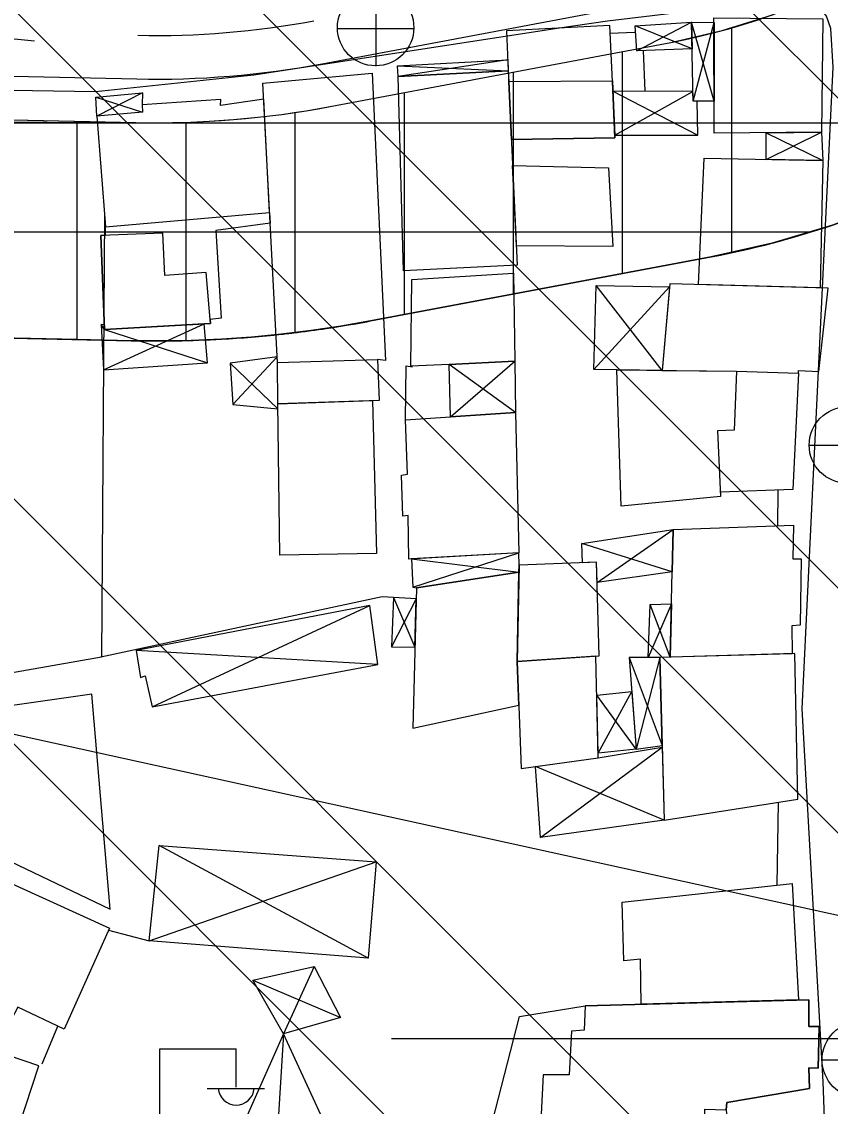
# Model space of a CAD drawing. Extents: x 417995 to 421451, y 4454518 to 4458015.
# Drawn here: x 420498.5 to 420572.7, y 4457250.7 to 4457350.1 of the extents above; entities that cross this region are included whole.
import ezdxf

# ---------------------------------------------------------------- set-up
doc = ezdxf.new("R2010")
doc.units = 0
for name, color, linetype in [('ADAKENARI', 7, 'Continuous'), ('B_Betonzemin', 7, 'Continuous'), ('B_Kapi', 7, 'Continuous'), ('B_Mesken', 7, 'Continuous'), ('B_Sundurma', 7, 'Continuous'), ('B_Teras', 7, 'Continuous'), ('B_Ticari', 7, 'Continuous'), ('KALDIRIM', 7, 'Continuous'), ('KALDIRIM_FAT', 7, 'Continuous'), ('PL_K_TALI_IS_MRK', 7, 'Continuous'), ('PL_KON_MEV_250', 7, 'Continuous'), ('S_Elektrik_Diregi', 7, 'Continuous'), ('S_Rogar_Kapagi', 7, 'Continuous'), ('S_Rogar_Kapagi_Buski', 7, 'Continuous'), ('Sinir_Duvar_tek_tarafa_ait', 7, 'Continuous'), ('SN_TASKIN', 7, 'Continuous'), ('SN_TR_SIVILASMA', 7, 'Continuous'), ('SN_TR_TASKIN', 7, 'Continuous'), ('TR_ORTAYOGUNKONUT', 7, 'Continuous'), ('TR_TALIISMERK', 7, 'Continuous'), ('Yol_Kaldirim_kenari_bordurtasi', 7, 'Continuous'), ('Yol_Sose', 7, 'Continuous')]:
    doc.layers.add(name, color=color, linetype=linetype)

msp = doc.modelspace()

# ---------------------------------------------------------------- linework, layer by layer
at = {"layer": 'ADAKENARI'}
for p, q in [((420526.819, 4457342.333), (420558.03, 4457348.214)), ((420484.866, 4457341.394), (420509.018, 4457340.866)), ((420530.523, 4457322.679), (420561.734, 4457328.56)), ((420483.625, 4457321.416), (420508.582, 4457320.871))]:
    msp.add_line(p, q, dxfattribs=at)
for centre, radius, start, end in [((420546.55, 4457409.142), 62, 280.67094, 320.83361), ((420546.55, 4457409.142), 82, 280.67094, 320.83361), ((420510.895, 4457426.846), 86, 268.74964, 280.67094), ((420510.895, 4457426.846), 106, 268.74964, 280.67094)]:
    msp.add_arc(centre, radius, start, end, dxfattribs=at)
at = {"layer": 'B_Betonzemin'}
msp.add_lwpolyline([(420500.441, 4457254.58), (420501.848, 4457258.047)], dxfattribs=at)
at = {"layer": 'B_Kapi'}
for points in [[(420567.861, 4457307.184), (420567.816, 4457303.912)], [(420567.872, 4457278.575), (420567.769, 4457270.977)]]:
    msp.add_lwpolyline(points, dxfattribs=at)
at = {"layer": 'B_Mesken'}
for points in [[(420562.023, 4457339.892), (420561.996, 4457350.466), (420571.969, 4457350.374), (420571.835, 4457339.971)], [(420552.696, 4457344.629), (420552.462, 4457349.777), (420542.982, 4457349.263), (420543.136, 4457345.609), (420543.182, 4457344.618), (420543.43, 4457339.324), (420552.917, 4457339.453)], [(420521.995, 4457318.872), (420520.649, 4457344.486), (420530.671, 4457345.381), (420531.889, 4457319.071), (420531.16, 4457319.16), (420531.296, 4457315.396), (420522.012, 4457315.071)], [(420533.045, 4457345.075), (420543.136, 4457345.609), (420543.969, 4457327.796), (420533.539, 4457327.286)], [(420520.726, 4457343.016), (420516.783, 4457342.444), (420516.798, 4457342.972), (420509.597, 4457342.506), (420509.616, 4457341.814), (420505.435, 4457341.461), (420506.235, 4457331.306), (420521.272, 4457332.634)], [(420571.973, 4457337.382), (420571.736, 4457325.715), (420560.564, 4457326.025), (420561.085, 4457337.611)], [(420543.542, 4457336.935), (420552.339, 4457336.716), (420552.721, 4457329.52), (420543.887, 4457329.555)], [(420521.324, 4457331.646), (420516.346, 4457330.988), (420516.839, 4457322.923), (420515.834, 4457322.817), (420515.866, 4457322.448), (420506.147, 4457321.912), (420505.802, 4457330.512), (420506.244, 4457330.53), (420506.235, 4457331.306), (420521.272, 4457332.634)], [(420543.622, 4457327.052), (420543.745, 4457318.983), (420537.729, 4457318.704), (420534.206, 4457318.544), (420534.301, 4457326.496)], [(420557.958, 4457326.097), (420557.26, 4457318.156), (420564.049, 4457318.075), (420569.729, 4457317.911), (420569.743, 4457318.151), (420571.59, 4457318.049), (420572.465, 4457325.695)], [(420564.049, 4457318.075), (420569.729, 4457317.911), (420569.234, 4457307.232), (420562.579, 4457307.002), (420562.598, 4457306.601), (420553.486, 4457305.694), (420553.09, 4457318.206), (420564.049, 4457318.075)], [(420530.706, 4457315.376), (420531.06, 4457301.364), (420522.211, 4457301.219), (420522.012, 4457315.071)], [(420543.805, 4457314.288), (420544.117, 4457301.435), (420534.037, 4457300.855), (420533.953, 4457304.853), (420533.471, 4457304.789), (420533.364, 4457308.554), (420533.907, 4457308.64), (420533.73, 4457313.62)], [(420569.294, 4457303.963), (420569.235, 4457300.89), (420569.977, 4457300.864), (420569.897, 4457294.784), (420569.143, 4457294.734), (420569.168, 4457292.181), (420557.99, 4457291.864), (420558.257, 4457303.58)], [(420544.114, 4457299.665), (420534.737, 4457298.217), (420534.399, 4457285.354), (420544.11, 4457287.455), (420543.969, 4457291.481)], [(420551.239, 4457300.576), (420544.126, 4457300.301), (420543.969, 4457291.481), (420551.464, 4457291.983)], [(420543.969, 4457291.481), (420544.313, 4457281.672), (420551.394, 4457282.642), (420551.159, 4457291.963)], [(420569.41, 4457292.188), (420557.021, 4457291.836), (420557.444, 4457276.938), (420569.691, 4457278.86)], [(420495.224, 4457272.176), (420506.582, 4457267.027), (420502.445, 4457257.763), (420498.191, 4457259.782), (420497.629, 4457258.698), (420490.808, 4457261.885), (420492.934, 4457266.359), (420491.818, 4457266.926), (420493.242, 4457269.942), (420494.318, 4457269.466)], [(420555.314, 4457260.056), (420555.251, 4457264.175), (420553.735, 4457264.048), (420553.576, 4457269.404), (420569.161, 4457271.131), (420569.738, 4457260.445)], [(420544.17, 4457258.941), (420550.203, 4457259.919), (420570.686, 4457260.47), (420570.674, 4457258.017), (420571.628, 4457258.01), (420571.542, 4457254.195), (420570.677, 4457254.226), (420570.754, 4457252.319), (420563.171, 4457251.039), (420563.119, 4457250.391), (420563.268, 4457248.563), (420561.146, 4457247.968), (420556.515, 4457247.067), (420546.033, 4457247.58), (420541.436, 4457248.237)]]:
    msp.add_lwpolyline(points, close=True, dxfattribs=at)
at = {"layer": 'B_Sundurma'}
for p, q in [((420559.987, 4457347.632), (420554.765, 4457349.735)), ((420554.935, 4457347.454), (420559.942, 4457350.057)), ((420562.016, 4457342.827), (420559.942, 4457350.057)), ((420560.076, 4457342.842), (420561.997, 4457350.04)), ((420543.094, 4457346.608), (420533.045, 4457345.075)), ((420532.992, 4457346.073), (420543.136, 4457345.609)), ((420509.614, 4457343.593), (420505.435, 4457341.461)), ((420552.734, 4457343.742), (420560.523, 4457339.721)), ((420552.906, 4457339.71), (420560.06, 4457343.725)), ((420505.334, 4457343.183), (420509.616, 4457341.814)), ((420566.769, 4457337.491), (420571.835, 4457339.971)), ((420566.785, 4457339.93), (420571.973, 4457337.382)), ((420550.975, 4457318.246), (420557.933, 4457325.816)), ((420557.26, 4457318.156), (420551.192, 4457325.939)), ((420506.147, 4457321.912), (420505.828, 4457322.355)), ((420506.05, 4457318.204), (420515.285, 4457322.416)), ((420506.147, 4457321.912), (420515.574, 4457318.852)), ((420517.653, 4457318.816), (420522.018, 4457314.634)), ((420521.968, 4457319.383), (420517.901, 4457315.029)), ((420543.805, 4457314.288), (420537.729, 4457318.704)), ((420537.842, 4457313.892), (420543.745, 4457318.983)), ((420551.288, 4457298.705), (420558.257, 4457303.58)), ((420558.168, 4457299.682), (420549.893, 4457302.271)), ((420534.269, 4457300.869), (420544.114, 4457299.665)), ((420534.404, 4457298.287), (420544.117, 4457301.435)), ((420534.711, 4457297.213), (420532.445, 4457292.806)), ((420532.621, 4457297.32), (420534.594, 4457292.774)), ((420558.102, 4457296.767), (420555.978, 4457291.838)), ((420557.99, 4457291.864), (420556.138, 4457296.684)), ((420510.519, 4457287.31), (420530.455, 4457296.594)), ((420531.201, 4457291.197), (420509.03, 4457292.472)), ((420554.207, 4457291.842), (420557.25, 4457283.778)), ((420557.021, 4457291.836), (420554.871, 4457283.445)), ((420551.383, 4457283.079), (420554.453, 4457288.728)), ((420554.871, 4457283.445), (420551.249, 4457288.393)), ((420546.085, 4457275.329), (420557.255, 4457283.605)), ((420557.444, 4457276.938), (420545.635, 4457281.853)), ((420530.288, 4457264.27), (420511.151, 4457274.603)), ((420510.238, 4457265.867), (420531.045, 4457273.103)), ((420525.365, 4457263.499), (420522.538, 4457257.353)), ((420519.741, 4457262.271), (420527.757, 4457258.838)), ((420522.538, 4457257.353), (420521.729, 4457244.141))]:
    msp.add_line(p, q, dxfattribs=at)
for points in [[(420559.987, 4457347.632), (420554.935, 4457347.454), (420554.765, 4457349.735), (420559.942, 4457350.057)], [(420562.016, 4457342.827), (420560.076, 4457342.842), (420559.942, 4457350.057), (420561.997, 4457350.04)], [(420532.992, 4457346.073), (420543.094, 4457346.608), (420543.136, 4457345.609), (420533.045, 4457345.075)], [(420505.334, 4457343.183), (420509.614, 4457343.593), (420509.597, 4457342.506), (420509.616, 4457341.814), (420505.435, 4457341.461)], [(420552.734, 4457343.742), (420552.906, 4457339.71), (420560.523, 4457339.721), (420560.456, 4457342.839), (420560.076, 4457342.842), (420560.06, 4457343.725)], [(420566.769, 4457337.491), (420566.785, 4457339.93), (420571.835, 4457339.971), (420571.973, 4457337.382)], [(420557.26, 4457318.156), (420553.09, 4457318.206), (420550.975, 4457318.246), (420551.192, 4457325.939), (420557.933, 4457325.816)], [(420506.147, 4457321.912), (420506.13, 4457322.327), (420505.828, 4457322.355), (420506.05, 4457318.204), (420515.574, 4457318.852), (420515.285, 4457322.416)], [(420521.968, 4457319.383), (420517.653, 4457318.816), (420517.901, 4457315.029), (420522.018, 4457314.634), (420522.012, 4457315.071), (420521.995, 4457318.872)], [(420543.805, 4457314.288), (420537.842, 4457313.892), (420537.729, 4457318.704), (420543.745, 4457318.983)], [(420558.168, 4457299.682), (420551.288, 4457298.705), (420551.239, 4457300.576), (420549.951, 4457300.526), (420549.893, 4457302.271), (420558.257, 4457303.58)], [(420534.269, 4457300.869), (420534.404, 4457298.287), (420534.737, 4457298.217), (420544.114, 4457299.665), (420544.126, 4457300.301), (420544.117, 4457301.435)], [(420534.711, 4457297.213), (420532.621, 4457297.32), (420532.445, 4457292.806), (420534.594, 4457292.774)], [(420558.102, 4457296.767), (420557.99, 4457291.864), (420557.021, 4457291.836), (420555.978, 4457291.838), (420556.138, 4457296.684)], [(420531.201, 4457291.197), (420530.455, 4457296.594), (420509.03, 4457292.472), (420509.443, 4457290.014), (420509.878, 4457290.15), (420510.519, 4457287.31)], [(420557.021, 4457291.836), (420554.207, 4457291.842), (420554.871, 4457283.445), (420557.25, 4457283.778)], [(420554.871, 4457283.445), (420551.383, 4457283.079), (420551.249, 4457288.393), (420554.453, 4457288.728)], [(420557.444, 4457276.938), (420546.085, 4457275.329), (420545.635, 4457281.853), (420551.394, 4457282.642), (420554.684, 4457283.187), (420557.255, 4457283.605)], [(420511.151, 4457274.603), (420531.045, 4457273.103), (420530.288, 4457264.27), (420510.238, 4457265.867)], [(420519.741, 4457262.271), (420525.365, 4457263.499), (420527.757, 4457258.838), (420522.538, 4457257.353)], [(420528.671, 4457244.009), (420522.538, 4457257.353), (420517.214, 4457245.39), (420521.729, 4457244.141)]]:
    msp.add_lwpolyline(points, close=True, dxfattribs=at)
at = {"layer": 'B_Teras'}
for points in [[(420543.182, 4457344.618), (420552.693, 4457344.702), (420552.917, 4457339.453), (420543.43, 4457339.324)], [(420505.802, 4457330.512), (420506.147, 4457321.912), (420515.866, 4457322.448), (420515.458, 4457327.115), (420511.678, 4457326.841), (420511.49, 4457330.73)], [(420521.995, 4457318.872), (420531.16, 4457319.16), (420531.296, 4457315.396), (420522.012, 4457315.071)], [(420564.049, 4457318.075), (420563.842, 4457312.674), (420562.311, 4457312.604), (420562.598, 4457306.601), (420553.486, 4457305.694), (420553.09, 4457318.206)], [(420550.203, 4457259.919), (420550.111, 4457257.671), (420548.928, 4457257.572), (420548.731, 4457253.589), (420546.346, 4457253.572), (420546.033, 4457247.58), (420556.515, 4457247.067), (420561.146, 4457247.968), (420561.164, 4457250.445), (420563.119, 4457250.391), (420563.171, 4457251.039), (420570.754, 4457252.319), (420570.677, 4457254.226), (420571.542, 4457254.195), (420571.628, 4457258.01), (420570.674, 4457258.017), (420570.686, 4457260.47)]]:
    msp.add_lwpolyline(points, close=True, dxfattribs=at)
at = {"layer": 'B_Ticari'}
msp.add_lwpolyline([(420504.987, 4457288.467), (420483.343, 4457285.382), (420482.664, 4457280.219), (420506.652, 4457268.772)], close=True, dxfattribs=at)
at = {"layer": 'KALDIRIM'}
for p, q in [((420526.079, 4457346.264), (420557.29, 4457352.145)), ((420484.953, 4457345.393), (420509.105, 4457344.865))]:
    msp.add_line(p, q, dxfattribs=at)
for radius in [78, 82]:
    msp.add_arc((420510.895, 4457426.846), radius, 268.74964, 280.67094, dxfattribs=at)
at = {"layer": 'KALDIRIM_FAT'}
msp.add_line((420488.966, 4457349.408), (420499.717, 4457348.372), dxfattribs=at)
at = {"layer": 'PL_K_TALI_IS_MRK'}
for points in [[(420606.342, 4457353.027), (420602.265, 4457348.977), (420597.914, 4457345.223), (420593.311, 4457341.782), (420588.479, 4457338.672), (420583.44, 4457335.909), (420578.22, 4457333.505), (420572.845, 4457331.472), (420567.34, 4457329.821), (420561.734, 4457328.56), (420530.523, 4457322.679), (420527.807, 4457322.204), (420525.08, 4457321.799), (420522.344, 4457321.466), (420519.599, 4457321.204), (420516.849, 4457321.013), (420514.095, 4457320.894), (420511.338, 4457320.847), (420508.582, 4457320.871), (420483.625, 4457321.416)], [(420484.866, 4457341.394), (420509.018, 4457340.866), (420511.255, 4457340.847), (420513.491, 4457340.885), (420515.726, 4457340.982), (420517.957, 4457341.136), (420520.183, 4457341.349), (420522.404, 4457341.619), (420524.616, 4457341.948), (420526.819, 4457342.333), (420558.03, 4457348.214), (420562.736, 4457349.292), (420567.344, 4457350.733)]]:
    msp.add_lwpolyline(points, dxfattribs=at)
at = {"layer": 'PL_KON_MEV_250'}
for points in [[(420561.734, 4457328.56), (420553.625, 4457327.032), (420543.625, 4457325.148), (420533.625, 4457323.264), (420530.523, 4457322.679)], [(420508.582, 4457320.871), (420503.625, 4457320.979), (420493.625, 4457321.198), (420483.625, 4457321.416), (420483.295, 4457316.097), (420482.358, 4457301.018), (420482.255, 4457299.348), (420481.422, 4457285.939), (420480.485, 4457270.86), (420480.187, 4457266.06), (420479.548, 4457255.782), (420478.612, 4457240.703), (420478.119, 4457232.772), (420477.675, 4457225.624), (420476.739, 4457210.546), (420476.052, 4457199.485), (420475.802, 4457195.467), (420474.865, 4457180.388), (420473.984, 4457166.197), (420473.929, 4457165.309), (420472.992, 4457150.231), (420472.056, 4457135.152)]]:
    msp.add_lwpolyline(points, dxfattribs=at)
for centre, radius, start, end in [((420546.55, 4457409.142), 82, 280.67094, 320.83361), ((420510.895, 4457426.846), 106, 268.74964, 280.67094)]:
    msp.add_arc(centre, radius, start, end, dxfattribs=at)
at = {"layer": 'S_Elektrik_Diregi'}
for p, q in [((420511.208, 4457238.461), (420511.208, 4457255.961)), ((420511.208, 4457255.961), (420518.208, 4457255.961)), ((420518.208, 4457252.461), (420518.208, 4457255.961)), ((420515.548, 4457252.321), (420520.798, 4457252.321))]:
    msp.add_line(p, q, dxfattribs=at)
msp.add_arc((420518.209, 4457252.474), 1.658, 184.83843, 355.14641, dxfattribs=at)
at = {"layer": 'S_Rogar_Kapagi'}
for p, q in [((420531.039, 4457346.035), (420531.039, 4457353.035)), ((420527.469, 4457349.5), (420534.469, 4457349.5))]:
    msp.add_line(p, q, dxfattribs=at)
msp.add_circle((420530.986, 4457349.563), 3.5, dxfattribs=at)
at = {"layer": 'S_Rogar_Kapagi_Buski'}
for p, q in [((420570.715, 4457311.309), (420577.715, 4457311.309)), ((420571.899, 4457254.969), (420578.899, 4457254.969))]:
    msp.add_line(p, q, dxfattribs=at)
for centre in [(420574.215, 4457311.309), (420575.399, 4457254.969)]:
    msp.add_circle(centre, 3.5, dxfattribs=at)
at = {"layer": 'Sinir_Duvar_tek_tarafa_ait'}
for points in [[(420552.495, 4457349.058), (420554.717, 4457349.138)], [(420555.501, 4457347.474), (420555.653, 4457343.735)], [(420506.145, 4457332.442), (420505.873, 4457291.863), (420474.716, 4457286.397), (420464.392, 4457284.707)], [(420533.73, 4457313.62), (420533.788, 4457318.554), (420534.373, 4457318.473)], [(420531.587, 4457297.406), (420505.81, 4457291.852)], [(420532.621, 4457297.32), (420531.587, 4457297.406)], [(420506.5, 4457266.844), (420510.238, 4457265.867)], [(420497.079, 4457245.091), (420500.127, 4457254.422), (420494.427, 4457256.345)]]:
    msp.add_lwpolyline(points, dxfattribs=at)
at = {"layer": 'SN_TASKIN'}
msp.add_lwpolyline([(420304.203, 4457786.004), (420304.129, 4457785.633), (420361.401, 4457753.335), (420365.131, 4457670.402), (420353.37, 4457516.083), (420349.76, 4457409.429), (420362.123, 4457324.025), (420428.861, 4457299.975), (420651.653, 4457251.031), (420800.513, 4457206.769), (420934.84, 4457119.416), (421005.121, 4457071.276), (421055.297, 4457008.563), (421130.374, 4456973.335), (421233.23, 4456921.914), (421285.976, 4456875.693)], dxfattribs=at)
at = {"layer": 'SN_TR_SIVILASMA'}
for p, q in [((421283.445, 4456633.004), (420168.354, 4457748.095)), ((421282.982, 4456588.566), (420148.398, 4457723.15)), ((421282.75, 4456566.347), (420138.42, 4457710.677)), ((421282.287, 4456521.909), (420118.464, 4457685.732)), ((421282.055, 4456499.69), (420108.486, 4457673.259))]:
    msp.add_line(p, q, dxfattribs=at)
at = {"layer": 'SN_TR_TASKIN'}
msp.add_line((420532.431, 4457256.904), (420624.92, 4457256.904), dxfattribs=at)
at = {"layer": 'TR_ORTAYOGUNKONUT'}
for points in [[(420561.734, 4457328.56), (420553.625, 4457327.032), (420543.625, 4457325.148), (420533.625, 4457323.264), (420530.523, 4457322.679)], [(420508.582, 4457320.871), (420503.625, 4457320.979), (420493.625, 4457321.198), (420483.625, 4457321.416), (420483.295, 4457316.097), (420482.358, 4457301.018), (420482.255, 4457299.348), (420481.422, 4457285.939), (420480.485, 4457270.86), (420480.187, 4457266.06), (420479.548, 4457255.782), (420478.612, 4457240.703), (420478.119, 4457232.772), (420477.675, 4457225.624), (420476.739, 4457210.546), (420476.052, 4457199.485), (420475.802, 4457195.467), (420474.865, 4457180.388), (420473.984, 4457166.197), (420473.929, 4457165.309), (420472.992, 4457150.231), (420472.056, 4457135.152)]]:
    msp.add_lwpolyline(points, dxfattribs=at)
for centre, radius, start, end in [((420546.55, 4457409.142), 82, 280.67094, 288.70347), ((420510.895, 4457426.846), 106, 277.69062, 280.67094), ((420510.895, 4457426.846), 106, 276.20045, 276.8984), ((420510.895, 4457426.846), 106, 276.8984, 277.69062), ((420510.895, 4457426.846), 106, 268.74964, 273.22013), ((420510.895, 4457426.846), 106, 273.22013, 274.71029), ((420510.895, 4457426.846), 106, 274.71029, 276.20045)]:
    msp.add_arc(centre, radius, start, end, dxfattribs=at)
at = {"layer": 'TR_TALIISMERK'}
for p, q in [((420563.625, 4457328.986), (420563.625, 4457349.57)), ((420553.625, 4457327.032), (420553.625, 4457347.384)), ((420543.625, 4457325.148), (420543.625, 4457345.5)), ((420533.625, 4457323.264), (420533.625, 4457343.616)), ((420523.625, 4457321.622), (420523.625, 4457341.801)), ((420484.832, 4457340.847), (420511.235, 4457340.847)), ((420503.625, 4457320.979), (420503.625, 4457340.984)), ((420511.265, 4457340.847), (420591.858, 4457340.847)), ((420513.625, 4457320.886), (420513.625, 4457340.891)), ((420484.211, 4457330.847), (420570.759, 4457330.847))]:
    msp.add_line(p, q, dxfattribs=at)
at = {"layer": 'Yol_Kaldirim_kenari_bordurtasi'}
msp.add_lwpolyline([(420481.719, 4457341.295), (420491.627, 4457340.959), (420505.482, 4457340.869)], dxfattribs=at)
at = {"layer": 'Yol_Sose'}
for points in [[(420573.745, 4457215.501), (420572.633, 4457235.432), (420572.011, 4457252.942), (420570.081, 4457287.123), (420572.922, 4457345.932), (420572.697, 4457349.494), (420572.318, 4457350.626), (420571.728, 4457351.445), (420571.373, 4457351.703), (420571.117, 4457351.881), (420570.651, 4457352.012), (420569.813, 4457352.107), (420568.36, 4457352.076), (420552.221, 4457350.164), (420547.851, 4457349.527)], [(420547.851, 4457349.527), (420519.838, 4457345.212), (420505.315, 4457343.668), (420480.263, 4457344.089), (420459.302, 4457345.655), (420457.955, 4457344.932), (420456.603, 4457343.279), (420455.778, 4457340.94), (420455.541, 4457338.781), (420459.199, 4457337.544)]]:
    msp.add_lwpolyline(points, dxfattribs=at)

doc.saveas('drawing.dxf')
